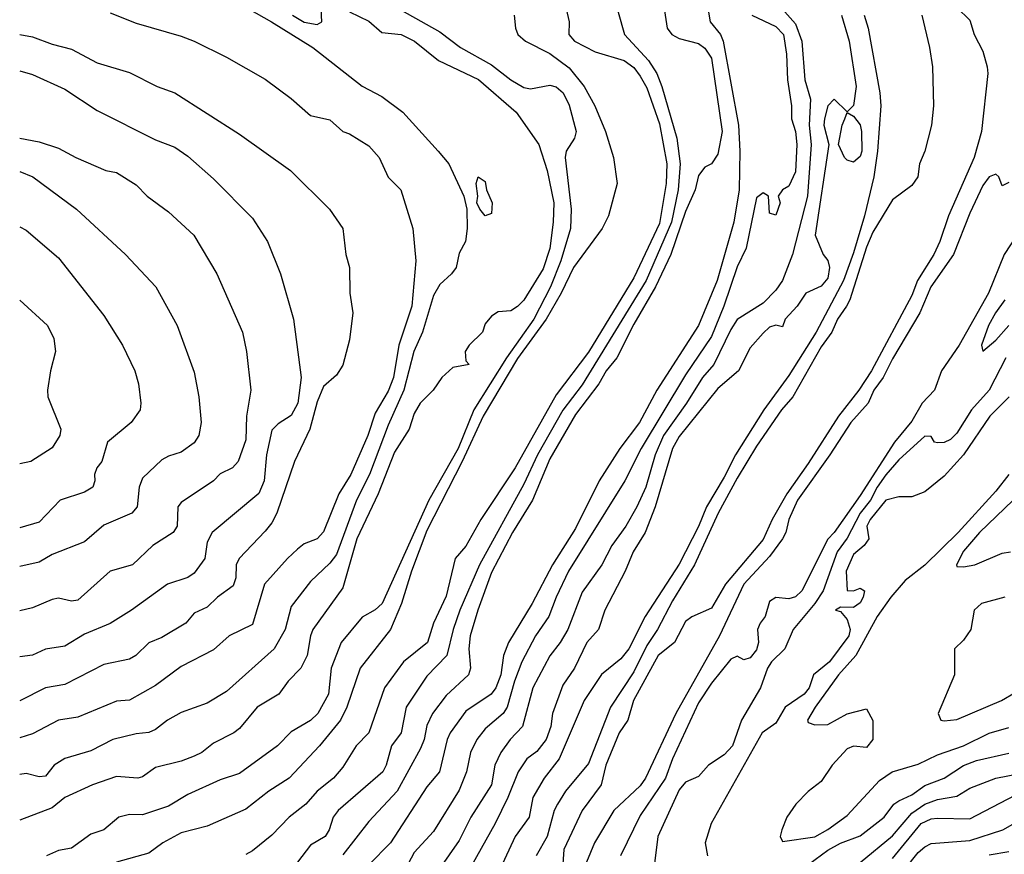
# Model space of a CAD drawing. Header units: metres. Extents: x -46681 to -43747, y -240911 to -237677.
# Tile 540 of 656: x -46681 to -46605, y -238580 to -238515. Entities that reach past the tile are written whole.
import ezdxf

# ---------------------------------------------------------------- set-up
doc = ezdxf.new("R2010")
doc.units = ezdxf.units.M
doc.layers.add('CONTOUR_INDEX', color=1, linetype='Continuous')
doc.layers.add('CONTOUR_INTER', color=3, linetype='Continuous')

msp = doc.modelspace()

# ---------------------------------------------------------------- linework, layer by layer
at = {"layer": 'CONTOUR_INDEX'}
for points, elevation in [([(-46631.328, -238514.02), (-46631.01, -238516.02), (-46630.66, -238516.52), (-46630.095, -238516.817), (-46628.595, -238517.21), (-46628.095, -238517.554), (-46627.595, -238518.341), (-46626.765, -238524.02), (-46627.095, -238525.758), (-46627.576, -238526.52), (-46628.095, -238526.773), (-46628.595, -238527.411), (-46628.856, -238528.52), (-46629.595, -238530.199), (-46630.725, -238533.52), (-46631.911, -238536.02), (-46633.595, -238538.902), (-46634.904, -238541.52), (-46635.735, -238542.52), (-46636.31, -238543.52), (-46638.095, -238545.902), (-46640.095, -238549.318), (-46641.426, -238552.52), (-46642.97, -238555.02), (-46644.595, -238558.118), (-46645.664, -238561.02), (-46646.251, -238563.02), (-46646.343, -238564.02), (-46646.224, -238565.52), (-46646.39, -238566.02), (-46648.095, -238567.615), (-46649.155, -238569.02), (-46649.595, -238569.948), (-46649.813, -238571.02), (-46650.095, -238571.711), (-46651.897, -238575.02), (-46654.095, -238577.361), (-46656.095, -238579.95)], 85), ([(-46655.595, -238514.763), (-46654.095, -238515.475), (-46653.095, -238516.362), (-46651.595, -238516.497), (-46650.553, -238517.02), (-46648.708, -238518.52), (-46645.595, -238519.997), (-46642.703, -238522.52), (-46640.952, -238525.02), (-46640.307, -238527.02), (-46639.775, -238529.52), (-46639.823, -238531.02), (-46640.095, -238533.066), (-46640.595, -238534.618), (-46642.095, -238537.053), (-46642.595, -238537.545), (-46643.095, -238537.878), (-46644.095, -238537.964), (-46644.595, -238538.29), (-46645.095, -238538.872), (-46645.292, -238539.52), (-46646.319, -238540.52), (-46646.649, -238541.02), (-46646.595, -238541.745), (-46646.33, -238542.02), (-46647.595, -238542.253), (-46648.437, -238543.02), (-46649.117, -238544.02), (-46650.122, -238545.02), (-46650.595, -238545.828), (-46650.975, -238547.02), (-46652.095, -238548.817), (-46653.365, -238552.02), (-46655.011, -238555.52), (-46656.095, -238559.305), (-46658.417, -238562.52), (-46658.612, -238563.02), (-46658.867, -238564.52), (-46659.343, -238565.52), (-46660.335, -238566.52), (-46661.062, -238567.52), (-46662.714, -238568.52), (-46664.095, -238570.175), (-46664.523, -238570.52), (-46666.095, -238571.295), (-46667.012, -238572.02), (-46667.595, -238572.319), (-46668.595, -238572.711), (-46670.595, -238573.194), (-46671.595, -238573.92), (-46671.948, -238574.02), (-46673.595, -238573.891), (-46675.452, -238574.52), (-46677.595, -238575.513), (-46678.595, -238576.303), (-46681.095, -238577.266)], 90), ([(-46659.998, -238515.02), (-46659.095, -238515.555), (-46658.095, -238515.733), (-46657.736, -238515.52), (-46657.78, -238514.52)], 90), ([(-46615.774, -238515.02), (-46615.468, -238516.02), (-46614.573, -238521.02), (-46614.493, -238522.02), (-46614.733, -238525.52), (-46615.025, -238527.52), (-46615.761, -238530.52), (-46616.595, -238533.4), (-46617.361, -238535.52), (-46619.481, -238539.52), (-46621.595, -238542.873), (-46623.529, -238545.52), (-46625.718, -238549.02), (-46626.595, -238550.734), (-46627.983, -238553.02), (-46628.595, -238554.565), (-46630.095, -238557.478), (-46632.72, -238561.52), (-46633.978, -238564.02), (-46634.595, -238564.789), (-46636.095, -238565.992), (-46637.432, -238568.02), (-46639.369, -238572.52), (-46640.529, -238574.02), (-46641.407, -238575.52), (-46641.693, -238577.02), (-46642.777, -238578.52), (-46643.932, -238581.02)], 80), ([(-46681.095, -238524.536), (-46679.595, -238524.809), (-46678.095, -238525.298), (-46676.75, -238526.02), (-46674.424, -238527.02), (-46673.595, -238527.179), (-46672.095, -238528.132), (-46671.227, -238529.02), (-46669.595, -238530.219), (-46667.626, -238532.02), (-46665.848, -238535.02), (-46663.867, -238539.52), (-46663.545, -238541.02), (-46663.224, -238544.02), (-46663.539, -238546.02), (-46663.595, -238547.848), (-46664.192, -238549.52), (-46664.633, -238550.02), (-46665.595, -238550.478), (-46666.095, -238551.032), (-46668.595, -238552.7), (-46668.861, -238553.02), (-46668.923, -238554.52), (-46669.233, -238555.02), (-46670.804, -238556.02), (-46672.362, -238557.52), (-46674.095, -238558.012), (-46676.595, -238560.24), (-46677.095, -238560.331), (-46678.095, -238560.102), (-46678.595, -238560.19), (-46680.095, -238560.854), (-46681.095, -238561.07)], 95), ([(-46604.887, -238537.02), (-46605.624, -238538.02), (-46606.164, -238539.02), (-46606.696, -238540.52), (-46606.595, -238541.005), (-46605.595, -238540.139), (-46604.595, -238539.002)], 75), ([(-46604.829, -238541.52), (-46606.105, -238544.02), (-46607.477, -238545.52), (-46608.595, -238547.334), (-46609.095, -238547.814), (-46609.595, -238548.046), (-46610.095, -238548.096), (-46610.332, -238548.02), (-46610.595, -238547.59), (-46611.095, -238547.579), (-46613.095, -238549.395), (-46614.095, -238550.571), (-46614.78, -238551.52), (-46615.295, -238552.52), (-46616.095, -238553.527), (-46617.095, -238555.455), (-46617.854, -238556.52), (-46618.954, -238559.52), (-46619.595, -238560.52), (-46621.254, -238562.52), (-46621.912, -238564.02), (-46622.943, -238565.02), (-46623.249, -238565.52), (-46623.794, -238567.02), (-46625.275, -238569.52), (-46625.952, -238571.52), (-46626.595, -238572.217), (-46627.822, -238573.02), (-46628.595, -238573.876), (-46629.595, -238574.327), (-46630.095, -238574.911), (-46631.746, -238578.52), (-46632.038, -238581.02)], 75), ([(-46616.095, -238580.546), (-46613.595, -238578.47), (-46612.095, -238576.732), (-46611.095, -238576.015), (-46610.095, -238575.661), (-46608.595, -238575.418), (-46607.595, -238574.795), (-46605.595, -238574.026), (-46603.595, -238573.632)], 75)]:
    msp.add_lwpolyline(points, dxfattribs=dict(at, elevation=elevation))
at = {"layer": 'CONTOUR_INTER'}
for points, elevation in [([(-46665.595, -238513.266), (-46661.61, -238515.52), (-46658.41, -238517.52), (-46654.595, -238520.492), (-46653.095, -238521.302), (-46651.461, -238522.52), (-46648.737, -238525.52), (-46647.911, -238526.52), (-46646.751, -238529.02), (-46646.517, -238530.02), (-46646.474, -238531.52), (-46646.623, -238532.52), (-46647.095, -238533.43), (-46647.34, -238534.52), (-46647.692, -238535.02), (-46648.595, -238535.848), (-46649.095, -238536.692), (-46649.938, -238539.52), (-46650.603, -238541.02), (-46651.391, -238544.02), (-46652.595, -238546.717), (-46654.037, -238550.52), (-46655.04, -238552.52), (-46656.595, -238556.729), (-46657.095, -238557.388), (-46658.595, -238558.8), (-46660.095, -238560.733), (-46660.55, -238562.52), (-46661.416, -238564.02), (-46665.095, -238567.325), (-46666.595, -238568.214), (-46668.595, -238568.932), (-46669.663, -238569.52), (-46670.595, -238570.239), (-46671.095, -238570.482), (-46672.095, -238570.582), (-46673.895, -238571.02), (-46675.595, -238571.908), (-46677.595, -238572.496), (-46678.436, -238573.02), (-46679.095, -238573.863), (-46679.595, -238573.908), (-46680.595, -238573.644), (-46681.095, -238573.723)], 91), ([(-46635.282, -238513.02), (-46634.321, -238516.52), (-46632.448, -238518.52), (-46631.823, -238519.52), (-46631.424, -238520.52), (-46630.264, -238524.52), (-46630.007, -238526.52), (-46630.152, -238528.52), (-46630.686, -238531.02), (-46632.626, -238535.52), (-46637.595, -238543.601), (-46639.095, -238545.554), (-46641.03, -238549.02), (-46642.095, -238551.284), (-46645.518, -238557.52), (-46647.042, -238561.02), (-46647.56, -238562.52), (-46648.052, -238564.52), (-46649.595, -238566.12), (-46651.211, -238568.52), (-46651.595, -238570.513), (-46652.334, -238571.52), (-46652.755, -238573.02), (-46653.013, -238573.52), (-46656.45, -238576.52), (-46656.837, -238577.02), (-46657.163, -238578.02), (-46657.476, -238578.52), (-46658.595, -238579.187), (-46659.606, -238580.52)], 86), ([(-46652.595, -238514.054), (-46648.595, -238516.291), (-46646.999, -238517.52), (-46644.595, -238518.864), (-46643.095, -238520.024), (-46642.095, -238520.608), (-46641.595, -238520.715), (-46640.095, -238520.432), (-46639.595, -238520.543), (-46639.058, -238521.02), (-46638.595, -238521.968), (-46638.056, -238524.02), (-46638.181, -238524.52), (-46638.837, -238525.52), (-46638.89, -238526.02), (-46638.444, -238530.02), (-46638.5, -238531.52), (-46639.236, -238534.02), (-46640.026, -238536.02), (-46641.336, -238538.52), (-46643.439, -238541.52), (-46645.957, -238545.52), (-46647.186, -238548.52), (-46649.437, -238552.52), (-46653.059, -238560.52), (-46653.595, -238561.008), (-46654.595, -238561.565), (-46656.227, -238563.52), (-46657.01, -238565.52), (-46657.207, -238567.52), (-46658.037, -238569.02), (-46658.595, -238569.545), (-46660.095, -238570.44), (-46661.15, -238571.52), (-46664.095, -238573.657), (-46665.595, -238574.147), (-46668.095, -238575.273), (-46669.595, -238576.188), (-46671.595, -238576.852), (-46672.595, -238576.821), (-46673.437, -238577.02), (-46674.595, -238578.015), (-46675.595, -238578.357), (-46677.095, -238579.423), (-46678.095, -238579.595), (-46679.027, -238580.02)], 89), ([(-46627.947, -238514.02), (-46627.692, -238515.52), (-46626.875, -238516.52), (-46626.678, -238517.02), (-46625.488, -238523.52), (-46625.388, -238525.52), (-46625.447, -238528.52), (-46625.865, -238531.02), (-46627.154, -238535.52), (-46628.595, -238539.016), (-46631.813, -238544.02), (-46633.147, -238546.52), (-46634.67, -238548.52), (-46636.269, -238551.02), (-46638.095, -238554.71), (-46639.876, -238557.52), (-46641.456, -238560.52), (-46643.295, -238563.52), (-46643.677, -238564.52), (-46643.889, -238566.02), (-46644.255, -238567.02), (-46644.636, -238567.52), (-46646.595, -238568.844), (-46647.789, -238570.52), (-46648.027, -238571.02), (-46648.624, -238573.52), (-46649.595, -238574.673), (-46652.406, -238579.02), (-46654.095, -238580.728)], 84), ([(-46674.095, -238514.839), (-46672.095, -238515.629), (-46668.595, -238516.626), (-46667.607, -238517.02), (-46665.095, -238518.265), (-46662.095, -238519.956), (-46660.095, -238521.447), (-46658.595, -238522.767), (-46657.095, -238523.111), (-46656.1, -238524.02), (-46655.595, -238524.202), (-46654.095, -238525.115), (-46653.282, -238526.02), (-46652.595, -238527.541), (-46651.62, -238528.52), (-46650.683, -238531.52), (-46650.451, -238534.02), (-46650.767, -238537.52), (-46651.757, -238540.52), (-46652.182, -238543.02), (-46652.595, -238544.096), (-46653.595, -238545.78), (-46654.157, -238547.52), (-46655.48, -238550.52), (-46656.399, -238552.02), (-46657.595, -238554.955), (-46658.084, -238555.52), (-46659.095, -238555.902), (-46659.595, -238556.304), (-46660.386, -238557.02), (-46662.15, -238559.02), (-46663.095, -238562.126), (-46664.899, -238563.02), (-46666.095, -238564.084), (-46668.595, -238565.385), (-46670.595, -238566.847), (-46672.595, -238567.971), (-46673.595, -238568.067), (-46676.595, -238569.307), (-46678.095, -238569.523), (-46680.095, -238570.578), (-46681.095, -238570.905)], 92), ([(-46638.815, -238514.52), (-46638.586, -238515.52), (-46638.618, -238516.52), (-46638.174, -238517.02), (-46636.595, -238517.858), (-46634.337, -238518.52), (-46633.595, -238519.058), (-46633.095, -238519.734), (-46632.595, -238520.639), (-46631.595, -238523.419), (-46631.043, -238526.52), (-46631.101, -238528.02), (-46631.595, -238531.114), (-46633.595, -238535.333), (-46637.095, -238541.066), (-46639.595, -238544.376), (-46642.779, -238550.02), (-46645.426, -238554.02), (-46646.595, -238556.085), (-46647.405, -238557.02), (-46648.095, -238559.945), (-46649.086, -238562.02), (-46649.56, -238563.52), (-46651.4, -238565.02), (-46652.87, -238567.02), (-46654.084, -238570.52), (-46655.074, -238571.52), (-46656.095, -238573.155), (-46656.815, -238574.02), (-46658.095, -238575.009), (-46658.958, -238576.02), (-46660.258, -238577.02), (-46661.595, -238578.417), (-46663.095, -238579.626), (-46663.595, -238579.926)], 87), ([(-46622.109, -238514.52), (-46621.095, -238515.695), (-46620.594, -238517.02), (-46620.376, -238520.02), (-46619.926, -238521.52), (-46620.018, -238523.52), (-46619.865, -238525.02), (-46620.151, -238529.02), (-46621.321, -238533.52), (-46622.086, -238535.52), (-46622.595, -238536.276), (-46623.595, -238537.277), (-46625.595, -238538.555), (-46626.095, -238539.319), (-46627.396, -238542.02), (-46628.292, -238543.02), (-46629.513, -238545.02), (-46631.289, -238547.52), (-46631.934, -238549.02), (-46632.657, -238551.52), (-46633.351, -238553.02), (-46634.218, -238554.52), (-46635.288, -238556.02), (-46636.07, -238557.52), (-46637.595, -238559.637), (-46638.708, -238562.52), (-46639.295, -238563.52), (-46640.095, -238564.546), (-46641.393, -238567.02), (-46642.215, -238570.02), (-46643.155, -238571.02), (-46643.872, -238572.02), (-46644.334, -238573.02), (-46644.591, -238574.52), (-46646.202, -238577.02), (-46647.095, -238578.827), (-46649.595, -238582.409)], 82), ([(-46608.595, -238514.422), (-46607.595, -238515.392), (-46607.259, -238516.52), (-46606.595, -238517.794), (-46606.253, -238519.02), (-46606.21, -238519.52), (-46606.709, -238524.02), (-46607.271, -238526.02), (-46609.256, -238530.52), (-46609.917, -238532.52), (-46610.378, -238533.52), (-46611.653, -238535.52), (-46612.095, -238536.685), (-46615.203, -238542.52), (-46616.191, -238544.02), (-46617.768, -238546.02), (-46620.095, -238549.689), (-46621.756, -238552.02), (-46622.904, -238554.02), (-46623.595, -238555.55), (-46626.492, -238559.02), (-46627.595, -238560.866), (-46629.095, -238561.529), (-46629.595, -238561.889), (-46630.458, -238563.52), (-46631.707, -238564.52), (-46633.622, -238568.02), (-46634.048, -238569.52), (-46634.733, -238570.52), (-46635.745, -238573.02), (-46636.108, -238574.52), (-46637.586, -238576.52), (-46639.01, -238579.52), (-46639.103, -238581.02)], 78), ([(-46642.852, -238515.02), (-46642.751, -238516.02), (-46642.576, -238516.52), (-46641.981, -238517.02), (-46640.095, -238517.98), (-46638.595, -238519.082), (-46637.43, -238520.52), (-46636.598, -238522.02), (-46635.794, -238524.02), (-46635.164, -238526.02), (-46634.881, -238528.02), (-46635.549, -238530.52), (-46636.031, -238531.52), (-46638.251, -238534.52), (-46639.213, -238536.52), (-46640.379, -238538.52), (-46642.595, -238541.552), (-46645.252, -238546.02), (-46646.865, -238549.52), (-46649.595, -238554.858), (-46650.79, -238558.02), (-46651.56, -238560.52), (-46652.404, -238562.52), (-46654.771, -238565.52), (-46655.785, -238568.52), (-46656.28, -238569.52), (-46657.896, -238571.52), (-46660.263, -238574.02), (-46661.834, -238575.02), (-46663.595, -238576.415), (-46666.595, -238577.717), (-46668.595, -238578.243), (-46670.027, -238579.02), (-46671.095, -238579.823), (-46673.595, -238580.516)], 88), ([(-46624.458, -238515.02), (-46622.595, -238515.901), (-46622.002, -238516.52), (-46621.785, -238518.02), (-46621.705, -238520.02), (-46621.405, -238522.02), (-46621.393, -238523.02), (-46621.095, -238524), (-46620.988, -238525.02), (-46621.095, -238527.127), (-46621.595, -238528.245), (-46622.104, -238528.52), (-46622.429, -238529.02), (-46622.277, -238529.52), (-46622.595, -238530.468), (-46623.095, -238530.314), (-46623.186, -238529.02), (-46623.595, -238528.754), (-46624.095, -238529.131), (-46624.912, -238533.02), (-46625.595, -238534.467), (-46626.637, -238537.52), (-46627.595, -238539.862), (-46629.595, -238542.822), (-46633.033, -238548.52), (-46634.279, -238551.02), (-46638.646, -238558.02), (-46639.609, -238560.02), (-46640.155, -238561.52), (-46641.21, -238563.02), (-46642.247, -238565.02), (-46642.828, -238566.52), (-46643.378, -238568.52), (-46643.71, -238569.02), (-46645.095, -238570.209), (-46645.747, -238571.02), (-46646.232, -238572.02), (-46646.545, -238573.52), (-46647.095, -238574.932), (-46649.095, -238578.127), (-46650.595, -238579.775), (-46651.258, -238581.02)], 83), ([(-46617.516, -238515.02), (-46616.923, -238517.02), (-46616.4, -238520.52), (-46616.595, -238521.988), (-46617.095, -238522.499), (-46618.095, -238521.519), (-46618.595, -238522.031), (-46618.85, -238523.02), (-46618.885, -238523.52), (-46618.502, -238525.02), (-46619.553, -238532.02), (-46618.946, -238533.52), (-46618.595, -238533.984), (-46618.446, -238534.52), (-46618.595, -238535.349), (-46619.095, -238535.958), (-46620.284, -238536.52), (-46620.962, -238537.52), (-46621.88, -238538.52), (-46622.095, -238539.114), (-46622.595, -238538.976), (-46623.095, -238539.14), (-46623.595, -238539.595), (-46624.595, -238540.729), (-46625.485, -238542.52), (-46627.095, -238543.892), (-46630.095, -238547.598), (-46630.595, -238548.524), (-46631.943, -238553.02), (-46632.727, -238555.02), (-46633.644, -238556.52), (-46634.263, -238558.02), (-46635.837, -238561.02), (-46636.326, -238562.52), (-46637.219, -238563.52), (-46638.191, -238565.52), (-46639.095, -238566.83), (-46639.892, -238569.02), (-46640.015, -238570.02), (-46640.384, -238571.02), (-46641.095, -238571.953), (-46641.879, -238572.52), (-46642.534, -238573.52), (-46643.333, -238575.52), (-46644.314, -238577.52), (-46646.85, -238582.02)], 81), ([(-46611.302, -238515.02), (-46610.713, -238517.52), (-46610.479, -238519.02), (-46610.411, -238522.02), (-46610.566, -238523.52), (-46611.093, -238525.52), (-46611.506, -238526.52), (-46611.616, -238527.52), (-46612.095, -238528.173), (-46613.595, -238529.305), (-46615.095, -238531.802), (-46615.595, -238532.948), (-46616.875, -238537.02), (-46617.141, -238537.52), (-46617.85, -238538.52), (-46618.276, -238539.52), (-46619.095, -238540.664), (-46621.291, -238544.52), (-46622.168, -238545.52), (-46624.095, -238548.329), (-46625.595, -238550.825), (-46627.074, -238553.52), (-46628.89, -238557.52), (-46630.595, -238560.298), (-46631.753, -238562.52), (-46632.595, -238563.766), (-46633.595, -238565.793), (-46635.396, -238568.52), (-46637.095, -238572.869), (-46638.869, -238575.02), (-46639.496, -238576.02), (-46639.742, -238576.52), (-46640.292, -238578.52), (-46641.158, -238580.02)], 79), ([(-46681.095, -238516.517), (-46680.095, -238516.682), (-46678.595, -238517.266), (-46677.095, -238517.645), (-46675.095, -238518.696), (-46672.595, -238519.435), (-46670.466, -238520.52), (-46669.095, -238521.029), (-46664.095, -238524.227), (-46660.146, -238527.02), (-46657.131, -238530.02), (-46656.109, -238531.52), (-46655.878, -238533.52), (-46655.595, -238534.523), (-46655.552, -238536.52), (-46655.331, -238538.02), (-46655.595, -238540.132), (-46656.095, -238542.072), (-46656.595, -238542.845), (-46657.595, -238543.729), (-46658.095, -238544.915), (-46658.651, -238547.02), (-46659.839, -238549.52), (-46661.215, -238553.52), (-46661.595, -238554.27), (-46662.095, -238554.907), (-46664.113, -238557.02), (-46664.355, -238557.52), (-46664.381, -238558.52), (-46664.595, -238559.137), (-46665.797, -238560.02), (-46666.595, -238560.799), (-46667.595, -238561.266), (-46668.252, -238562.02), (-46670.095, -238563.137), (-46671.095, -238563.557), (-46672.117, -238564.52), (-46672.595, -238564.81), (-46674.595, -238565.237), (-46677.595, -238566.774), (-46679.095, -238567.032), (-46681.095, -238568.045)], 93), ([(-46681.095, -238519.315), (-46680.095, -238519.597), (-46677.595, -238520.725), (-46675.095, -238522.374), (-46670.595, -238524.662), (-46669.095, -238525.222), (-46668.095, -238525.922), (-46666.095, -238527.658), (-46663.095, -238530.718), (-46661.93, -238532.52), (-46660.921, -238535.02), (-46659.904, -238538.52), (-46659.324, -238543.02), (-46659.588, -238545.02), (-46660.095, -238545.983), (-46661.095, -238546.614), (-46661.595, -238547.094), (-46661.994, -238549.02), (-46662.186, -238551.02), (-46662.595, -238551.989), (-46666.2, -238555.02), (-46666.595, -238555.754), (-46666.782, -238557.02), (-46667.595, -238558.157), (-46668.095, -238558.497), (-46669.671, -238559.02), (-46672.437, -238561.02), (-46674.095, -238562.049), (-46676.095, -238562.868), (-46677.595, -238563.809), (-46679.095, -238564.048), (-46680.095, -238564.512), (-46681.095, -238564.63)], 94), ([(-46617.264, -238523.02), (-46617.095, -238522.551), (-46616.595, -238522.827), (-46616.095, -238523.504), (-46615.984, -238524.02), (-46615.953, -238525.52), (-46616.095, -238525.938), (-46616.595, -238526.387), (-46617.095, -238526.235), (-46617.288, -238526.02), (-46617.76, -238525.02), (-46617.481, -238523.52), (-46617.264, -238523.02)], 81), ([(-46681.095, -238527.093), (-46680.069, -238527.52), (-46676.698, -238530.02), (-46672.914, -238533.52), (-46670.564, -238536.02), (-46668.913, -238539.02), (-46667.595, -238542.62), (-46667.229, -238544.52), (-46667.064, -238546.52), (-46667.235, -238547.52), (-46667.595, -238548.085), (-46668.595, -238548.809), (-46669.595, -238549.121), (-46670.095, -238549.411), (-46671.595, -238550.805), (-46671.866, -238551.52), (-46672.018, -238553.02), (-46672.434, -238553.52), (-46674.595, -238554.441), (-46676.095, -238555.746), (-46678.595, -238556.725), (-46679.595, -238557.299), (-46681.095, -238557.634)], 96), ([(-46645.625, -238527.52), (-46645.095, -238527.866), (-46644.99, -238528.52), (-46644.547, -238529.52), (-46644.595, -238530.343), (-46645.095, -238530.52), (-46645.508, -238530.02), (-46645.728, -238529.52), (-46645.647, -238529.02), (-46645.784, -238528.02), (-46645.625, -238527.52)], 91), ([(-46604.595, -238527.942), (-46605.095, -238528.198), (-46605.361, -238527.52), (-46605.595, -238527.314), (-46606.095, -238527.508), (-46606.595, -238528.192), (-46607.595, -238530.316), (-46608.865, -238533.52), (-46610.623, -238536.02), (-46611.467, -238538.02), (-46613.595, -238541.581), (-46614.303, -238543.02), (-46615.02, -238544.02), (-46615.469, -238545.02), (-46616.815, -238546.52), (-46618.427, -238549.02), (-46620.944, -238552.52), (-46621.612, -238554.02), (-46621.837, -238555.02), (-46622.095, -238555.52), (-46623.095, -238556.875), (-46625.092, -238559.02), (-46626.961, -238563.02), (-46630.351, -238569.02), (-46632.683, -238574.02), (-46633.095, -238574.597), (-46635.133, -238576.52), (-46636.627, -238579.02), (-46637.246, -238580.52)], 77), ([(-46681.095, -238531.391), (-46680.595, -238531.647), (-46678.095, -238533.777), (-46674.595, -238538.236), (-46673.133, -238540.52), (-46672.179, -238542.52), (-46671.895, -238543.52), (-46671.713, -238545.02), (-46671.783, -238545.52), (-46672.48, -238546.52), (-46674.305, -238548.02), (-46674.747, -238549.52), (-46675.124, -238550.02), (-46675.303, -238550.52), (-46675.284, -238551.02), (-46675.428, -238551.52), (-46676.095, -238551.89), (-46677.953, -238552.52), (-46679.595, -238554.224), (-46681.095, -238554.651)], 97), ([(-46603.963, -238532.02), (-46604.95, -238533.52), (-46606.155, -238536.52), (-46608.415, -238540.52), (-46609.798, -238542.52), (-46610.336, -238544.02), (-46611.286, -238545.02), (-46612.095, -238546.421), (-46613.416, -238548.02), (-46616.095, -238552.16), (-46618.095, -238555.018), (-46618.595, -238555.539), (-46620.595, -238559.53), (-46621.095, -238560.001), (-46621.595, -238560.15), (-46622.595, -238560.054), (-46623.095, -238560.359), (-46623.443, -238561.52), (-46623.832, -238562.02), (-46624.013, -238562.52), (-46623.937, -238563.52), (-46624.095, -238564.084), (-46624.595, -238564.699), (-46625.095, -238564.853), (-46625.595, -238564.578), (-46626.095, -238564.809), (-46627.595, -238566.672), (-46628.595, -238568.188), (-46630.603, -238572.52), (-46631.141, -238574.02), (-46633.095, -238576.893), (-46634.613, -238580.02)], 76), ([(-46681.095, -238537.052), (-46678.955, -238539.02), (-46678.45, -238540.02), (-46678.333, -238541.02), (-46678.717, -238542.52), (-46678.945, -238544.02), (-46678.909, -238544.52), (-46677.925, -238547.02), (-46677.991, -238547.52), (-46678.595, -238548.473), (-46680.224, -238549.52), (-46681.095, -238549.719)], 98), ([(-46604.571, -238544.52), (-46606.048, -238546.02), (-46608.087, -238549.02), (-46609.595, -238550.672), (-46611.095, -238551.868), (-46612.095, -238552.255), (-46613.095, -238552.271), (-46614.095, -238552.514), (-46615.313, -238554.02), (-46615.566, -238554.52), (-46615.409, -238555.52), (-46615.767, -238556.02), (-46616.595, -238556.729), (-46617.155, -238558.02), (-46617.095, -238559.507), (-46616.595, -238559.518), (-46616.095, -238559.328), (-46615.762, -238559.52), (-46615.857, -238560.02), (-46616.095, -238560.463), (-46616.595, -238560.825), (-46617.595, -238560.78), (-46617.993, -238561.02), (-46617.595, -238561.133), (-46617.095, -238561.757), (-46616.846, -238562.52), (-46616.973, -238563.02), (-46618.46, -238565.02), (-46619.689, -238566.02), (-46620.022, -238567.02), (-46620.405, -238567.52), (-46621.875, -238568.52), (-46622.595, -238569.759), (-46623.661, -238570.52), (-46627.597, -238577.52), (-46628.066, -238579.02), (-46627.889, -238580.02)], 74), ([(-46604.595, -238550.524), (-46605.595, -238551.811), (-46608.492, -238555.02), (-46611.095, -238557.555), (-46612.595, -238558.735), (-46613.703, -238560.02), (-46614.765, -238561.52), (-46616.428, -238564.52), (-46617.748, -238566.02), (-46619.571, -238568.52), (-46620.166, -238569.52), (-46620.095, -238569.715), (-46619.595, -238569.901), (-46618.595, -238569.854), (-46617.095, -238569.038), (-46615.595, -238568.644), (-46615.095, -238569.543), (-46615.095, -238571.033), (-46615.595, -238571.645), (-46616.595, -238571.535), (-46617.095, -238571.744), (-46618.261, -238573.02), (-46619.095, -238574.278), (-46620.095, -238575.04), (-46621.066, -238576.02), (-46621.763, -238577.02), (-46622.145, -238578.02), (-46622.277, -238578.52), (-46622.095, -238578.905), (-46619.595, -238578.546), (-46618.595, -238577.991), (-46617.095, -238576.9), (-46614.595, -238574.202), (-46613.616, -238573.52), (-46611.595, -238572.926), (-46610.095, -238572.219), (-46608.095, -238571.523), (-46606.095, -238570.538), (-46604.595, -238570.102)], 73), ([(-46604.241, -238552.52), (-46606.863, -238555.02), (-46608.095, -238556.466), (-46608.638, -238557.52), (-46608.595, -238557.636), (-46608.095, -238557.673), (-46607.222, -238557.52), (-46605.095, -238556.625), (-46604.449, -238556.52)], 72), ([(-46604.888, -238560.02), (-46606.697, -238560.52), (-46607.266, -238561.02), (-46607.525, -238562.52), (-46608.095, -238563.34), (-46608.78, -238564.02), (-46608.787, -238566.02), (-46610.061, -238569.02), (-46609.836, -238569.52), (-46609.595, -238569.57), (-46608.595, -238569.485), (-46605.143, -238568.02), (-46604.095, -238567.393)], 72), ([(-46620.543, -238581.02), (-46618.595, -238579.592), (-46617.595, -238579.052), (-46616.095, -238578.464), (-46614.217, -238577.02), (-46613.468, -238576.02), (-46613.095, -238575.756), (-46612.095, -238575.296), (-46611.095, -238574.581), (-46609.595, -238574.019), (-46608.095, -238573.034), (-46607.095, -238572.66), (-46604.595, -238572.075)], 74), ([(-46613.595, -238580.216), (-46611.36, -238577.52), (-46610.595, -238577.148), (-46610.095, -238577.096), (-46607.595, -238577.151), (-46604.095, -238575.341)], 76), ([(-46612.598, -238581.02), (-46611.595, -238579.752), (-46611.095, -238579.322), (-46610.595, -238579.077), (-46607.595, -238578.835), (-46605.058, -238578.02), (-46602.415, -238576.52)], 77), ([(-46606.095, -238579.954), (-46604.595, -238579.696)], 78)]:
    msp.add_lwpolyline(points, dxfattribs=dict(at, elevation=elevation))

doc.saveas('drawing.dxf')
